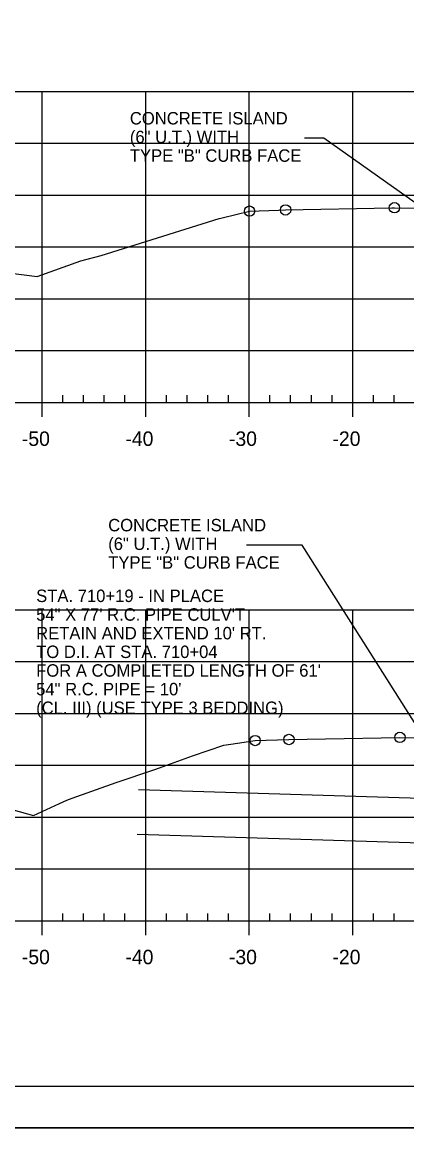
# Model space of a CAD drawing. Extents: x 1359801 to 1362404, y 372415 to 374228.
# Drawn here: x 1361151.8 to 1361188.9, y 373374.6 to 373481.3 of the extents above; entities that cross this region are included whole.
import ezdxf

# ---------------------------------------------------------------- set-up
doc = ezdxf.new("R2010")
doc.units = 0
for name, color, linetype in [('S_DRG_PT_SYM', 7, 'Continuous'), ('S_DRIVEWAY', 7, 'Continuous'), ('S_MAILBOX', 7, 'Continuous'), ('S_PRIMARY_CTL', 7, 'Continuous'), ('S_SHOULDER', 7, 'Continuous'), ('S_TELEPHONE_UTILITIES_ANNOT', 7, 'Continuous'), ('S_UTILITY_POLE_ANNOT', 7, 'Continuous'), ('S_UTL_PT_SYM', 7, 'Continuous'), ('S_WATER_UTILITIES', 7, 'Continuous')]:
    doc.layers.add(name, color=color, linetype=linetype)

msp = doc.modelspace()

# ---------------------------------------------------------------- linework, layer by layer
at = {"layer": 'S_DRG_PT_SYM'}
for points in [[(1361148.92, 373457.3), (1361153.22, 373456.73), (1361157.44, 373458.24), (1361159.4, 373458.77), (1361170.82, 373462.33), (1361170.97, 373462.38), (1361171.11, 373462.41), (1361173.74, 373463.05), (1361176.54, 373463.14), (1361177.22, 373463.16), (1361187.47, 373463.37), (1361187.73, 373463.38), (1361197.79, 373463.23)], [(1361146.14, 373406.61), (1361152.88, 373404.74), (1361155.37, 373405.9), (1361156.08, 373406.23), (1361156.6, 373406.41), (1361160.85, 373407.93), (1361164.6, 373409.19), (1361166.09, 373409.74), (1361168.23, 373410.49), (1361171.26, 373411.52), (1361171.92, 373411.64), (1361174.28, 373411.98), (1361175.33, 373412.01), (1361177.55, 373412.08), (1361181.08, 373412.14), (1361188.27, 373412.28), (1361194.97, 373412.17)]]:
    msp.add_lwpolyline(points, dxfattribs=at)
at = {"layer": 'S_MAILBOX'}
for p, q in [((1361058.71, 373474.6), (1361348.71, 373474.6)), ((1361058.71, 373474.6), (1361348.71, 373474.6)), ((1361153.71, 373444.6), (1361153.71, 373474.6)), ((1361153.71, 373444.6), (1361153.71, 373474.6)), ((1361163.71, 373444.6), (1361163.71, 373474.6)), ((1361163.71, 373444.6), (1361163.71, 373474.6)), ((1361173.71, 373444.6), (1361173.71, 373474.6)), ((1361173.71, 373444.6), (1361173.71, 373474.6)), ((1361183.71, 373444.6), (1361183.71, 373474.6)), ((1361183.71, 373444.6), (1361183.71, 373474.6)), ((1361058.71, 373469.6), (1361348.71, 373469.6)), ((1361058.71, 373469.6), (1361348.71, 373469.6)), ((1361058.71, 373464.6), (1361348.71, 373464.6)), ((1361058.71, 373464.6), (1361348.71, 373464.6)), ((1361058.71, 373459.6), (1361348.71, 373459.6)), ((1361058.71, 373459.6), (1361348.71, 373459.6)), ((1361058.71, 373454.6), (1361348.71, 373454.6)), ((1361058.71, 373454.6), (1361348.71, 373454.6)), ((1361058.71, 373449.6), (1361348.71, 373449.6)), ((1361058.71, 373449.6), (1361348.71, 373449.6)), ((1361058.71, 373444.6), (1361348.71, 373444.6)), ((1361058.71, 373444.6), (1361348.71, 373444.6)), ((1361058.71, 373424.6), (1361348.71, 373424.6)), ((1361153.71, 373394.6), (1361153.71, 373424.6)), ((1361163.71, 373394.6), (1361163.71, 373424.6)), ((1361173.71, 373394.6), (1361173.71, 373424.6)), ((1361183.71, 373394.6), (1361183.71, 373424.6)), ((1361058.71, 373419.6), (1361348.71, 373419.6)), ((1361058.71, 373414.6), (1361348.71, 373414.6)), ((1361058.71, 373409.6), (1361348.71, 373409.6)), ((1361058.71, 373404.6), (1361348.71, 373404.6)), ((1361058.71, 373399.6), (1361348.71, 373399.6)), ((1361058.71, 373394.6), (1361348.71, 373394.6))]:
    msp.add_line(p, q, dxfattribs=at)
at = {"layer": 'S_SHOULDER'}
msp.add_line((1361033.31, 373374.62), (1361366.64, 373374.62), dxfattribs=at)
for points in [[(1361033.3, 373587.95), (1361366.64, 373587.95), (1361366.64, 373374.61), (1361033.3, 373374.61)], [(1361279.63, 373584.06), (1361279.63, 373574.18), (1361315.36, 373574.18), (1361315.36, 373571.26), (1361338.56, 373571.26), (1361338.56, 373546.93), (1361361.89, 373546.93), (1361361.89, 373378.6), (1361045.71, 373378.6), (1361045.71, 373584.06)]]:
    msp.add_lwpolyline(points, close=True, dxfattribs=at)
for centre in [(1361173.74, 373463.05), (1361177.22, 373463.16), (1361187.73, 373463.38), (1361174.28, 373411.98), (1361177.55, 373412.08), (1361188.27, 373412.28)]:
    msp.add_circle(centre, 0.5, dxfattribs=at)
at = {"layer": 'S_TELEPHONE_UTILITIES_ANNOT'}
for points in [[(1361189.73, 373463.85), (1361180.91, 373470.08), (1361180.91, 373470.08), (1361179.05, 373470.08)], [(1361190.27, 373412.75), (1361178.82, 373430.82), (1361178.82, 373430.82), (1361173.45, 373430.82)]]:
    msp.add_lwpolyline(points, dxfattribs=at)
at = {"layer": 'S_UTILITY_POLE_ANNOT'}
for p, q in [((1361163.02, 373407.25), (1361217.42, 373405.58)), ((1361162.89, 373402.95), (1361217.28, 373401.28))]:
    msp.add_line(p, q, dxfattribs=at)
at = {"layer": 'S_UTL_PT_SYM'}
msp.add_line((1361361.89, 373378.6), (1361045.71, 373378.6), dxfattribs=at)
at = {"layer": 'S_WATER_UTILITIES'}
for p, q in [((1361058.71, 373444.6), (1361348.71, 373444.6)), ((1361153.71, 373443.2), (1361153.71, 373444.6)), ((1361155.71, 373444.6), (1361155.71, 373445.3)), ((1361157.71, 373444.6), (1361157.71, 373445.3)), ((1361159.71, 373444.6), (1361159.71, 373445.3)), ((1361161.71, 373444.6), (1361161.71, 373445.3)), ((1361163.71, 373443.2), (1361163.71, 373444.6)), ((1361165.71, 373444.6), (1361165.71, 373445.3)), ((1361167.71, 373444.6), (1361167.71, 373445.3)), ((1361169.71, 373444.6), (1361169.71, 373445.3)), ((1361171.71, 373444.6), (1361171.71, 373445.3)), ((1361173.71, 373443.2), (1361173.71, 373444.6)), ((1361175.71, 373444.6), (1361175.71, 373445.3)), ((1361177.71, 373444.6), (1361177.71, 373445.3)), ((1361179.71, 373444.6), (1361179.71, 373445.3)), ((1361181.71, 373444.6), (1361181.71, 373445.3)), ((1361183.71, 373443.2), (1361183.71, 373444.6)), ((1361185.71, 373444.6), (1361185.71, 373445.3)), ((1361187.71, 373444.6), (1361187.71, 373445.3)), ((1361155.71, 373394.6), (1361155.71, 373395.3)), ((1361157.71, 373394.6), (1361157.71, 373395.3)), ((1361159.71, 373394.6), (1361159.71, 373395.3)), ((1361161.71, 373394.6), (1361161.71, 373395.3)), ((1361165.71, 373394.6), (1361165.71, 373395.3)), ((1361167.71, 373394.6), (1361167.71, 373395.3)), ((1361169.71, 373394.6), (1361169.71, 373395.3)), ((1361171.71, 373394.6), (1361171.71, 373395.3)), ((1361175.71, 373394.6), (1361175.71, 373395.3)), ((1361177.71, 373394.6), (1361177.71, 373395.3)), ((1361179.71, 373394.6), (1361179.71, 373395.3)), ((1361181.71, 373394.6), (1361181.71, 373395.3)), ((1361185.71, 373394.6), (1361185.71, 373395.3)), ((1361187.71, 373394.6), (1361187.71, 373395.3)), ((1361058.71, 373394.6), (1361348.71, 373394.6)), ((1361153.71, 373393.2), (1361153.71, 373394.6)), ((1361163.71, 373393.2), (1361163.71, 373394.6)), ((1361173.71, 373393.2), (1361173.71, 373394.6)), ((1361183.71, 373393.2), (1361183.71, 373394.6))]:
    msp.add_line(p, q, dxfattribs=at)

# ---------------------------------------------------------------- texts
at = {"layer": 'S_DRIVEWAY'}
for s, p in [('CONCRETE ISLAND', (1361162.18, 373471.41)), ('(6" U.T.) WITH', (1361162.18, 373469.61)), ('TYPE "B" CURB FACE', (1361162.18, 373467.81)), ('CONCRETE ISLAND', (1361160.09, 373432.16)), ('(6" U.T.) WITH', (1361160.09, 373430.36)), ('TYPE "B" CURB FACE', (1361160.09, 373428.56))]:
    msp.add_text(s, height=1.2, dxfattribs=at).set_placement(p)
at = {"layer": 'S_PRIMARY_CTL'}
for s, p in [('-50', (1361151.75, 373440.4)), ('-40', (1361161.75, 373440.4)), ('-30', (1361171.75, 373440.4)), ('-20', (1361181.75, 373440.4)), ('-50', (1361151.75, 373390.4)), ('-40', (1361161.75, 373390.4)), ('-30', (1361171.75, 373390.4)), ('-20', (1361181.75, 373390.4))]:
    msp.add_text(s, height=1.4, dxfattribs=at).set_placement(p)
at = {"layer": 'S_UTILITY_POLE_ANNOT'}
for s, p in [('STA. 710+19 - IN PLACE', (1361153.13, 373425.34)), ('54" X 77\' R.C. PIPE CULV\'T', (1361153.13, 373423.54)), ("RETAIN AND EXTEND 10' RT.", (1361153.13, 373421.74)), ('TO D.I. AT STA. 710+04', (1361153.13, 373419.94)), ("FOR A COMPLETED LENGTH OF 61'", (1361153.13, 373418.14)), ('54" R.C. PIPE = 10\'', (1361153.13, 373416.34)), ('(CL. III) (USE TYPE 3 BEDDING)', (1361153.13, 373414.54))]:
    msp.add_text(s, height=1.2, dxfattribs=at).set_placement(p)

doc.saveas('drawing.dxf')
